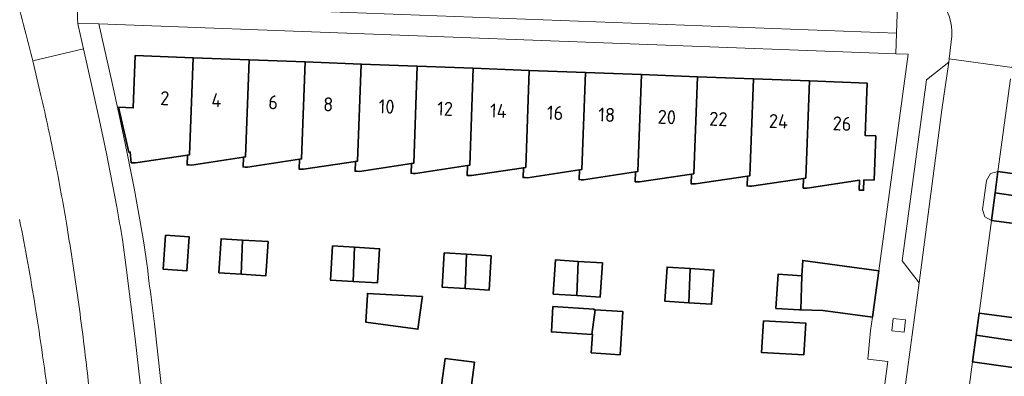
# Model space of a CAD drawing. Extents: x 150256 to 156914, y 461459 to 469481.
# Tile 594 of 656: x 154719 to 154814, y 468076 to 468110. Entities that reach past the tile are written whole.
import ezdxf
from ezdxf.enums import TextEntityAlignment as Align

# ---------------------------------------------------------------- set-up
doc = ezdxf.new("R2010")
doc.units = 0
doc.header["$LTSCALE"] = 0.75
for name, color, linetype, lineweight in [('B-RO-GR-GROENVOORZIENING-GV', 251, 'CONTINUOUS', 18), ('B-RO-OG-BEBOUWING-GV', 6, 'CONTINUOUS', 35), ('B-RO-OG-BEBOUWING-T18', 1, 'CONTINUOUS', 18), ('B-RO-OG-TERREIN_CULTUURSCHEIDING-GV', 251, 'CONTINUOUS', 18), ('B-RO-VH-VERHARDING_BETON-GV', 251, 'CONTINUOUS', 18), ('B-RO-VH-VERHARDING_BETONSTRAATSTEEN-GV', 251, 'CONTINUOUS', 18)]:
    doc.layers.add(name, color=color, linetype=linetype, lineweight=lineweight)
doc.styles.add('NLCS-ISO-M200-T18', font='NLCS-ISO.ttf', dxfattribs={"height": 360})

msp = doc.modelspace()

# ---------------------------------------------------------------- linework, layer by layer
at = {"layer": 'B-RO-GR-GROENVOORZIENING-GV'}
msp.add_lwpolyline([(154802.81, 468081.36), (154802.671, 468080.168), (154803.864, 468080.03), (154804.002, 468081.223)], close=True, dxfattribs=at)
msp.add_lwpolyline([(154802.81, 468081.36), (154802.671, 468080.168), (154803.864, 468080.03), (154804.002, 468081.223)], close=True, dxfattribs=at)
at = {"layer": 'B-RO-OG-BEBOUWING-GV'}
for points in [[(154735.381, 468106.494), (154729.785, 468106.704), (154729.596, 468101.663), (154728.188, 468101.716), (154729.166, 468097.402), (154729.306, 468097.397), (154729.404, 468096.369), (154729.819, 468096.353), (154734.819, 468097.114), (154735.031, 468097.146)], [(154735.381, 468106.494), (154729.785, 468106.704), (154729.596, 468101.663), (154728.188, 468101.716), (154729.166, 468097.402), (154729.306, 468097.397), (154729.404, 468096.369), (154729.819, 468096.353), (154734.819, 468097.114), (154735.031, 468097.146)], [(154735.381, 468106.494), (154735.031, 468097.146), (154734.819, 468097.114), (154734.783, 468096.166), (154734.993, 468096.158), (154735.204, 468096.15), (154740.215, 468096.91), (154740.427, 468096.942), (154740.777, 468106.291)], [(154735.381, 468106.494), (154735.031, 468097.146), (154734.819, 468097.114), (154734.783, 468096.166), (154734.993, 468096.158), (154735.204, 468096.15), (154740.215, 468096.91), (154740.427, 468096.942), (154740.777, 468106.291)], [(154746.173, 468106.089), (154740.777, 468106.291), (154740.427, 468096.942), (154740.215, 468096.91), (154740.179, 468095.963), (154740.389, 468095.955), (154740.599, 468095.947), (154745.611, 468096.706), (154745.824, 468096.738)], [(154746.173, 468106.089), (154740.777, 468106.291), (154740.427, 468096.942), (154740.215, 468096.91), (154740.179, 468095.963), (154740.389, 468095.955), (154740.599, 468095.947), (154745.611, 468096.706), (154745.824, 468096.738)], [(154745.611, 468096.706), (154745.575, 468095.759), (154745.785, 468095.751), (154745.996, 468095.743), (154751.007, 468096.501), (154751.22, 468096.533), (154751.569, 468105.886), (154746.173, 468106.089), (154745.824, 468096.738)], [(154745.611, 468096.706), (154745.575, 468095.759), (154745.785, 468095.751), (154745.996, 468095.743), (154751.007, 468096.501), (154751.22, 468096.533), (154751.569, 468105.886), (154746.173, 468106.089), (154745.824, 468096.738)], [(154751.569, 468105.886), (154751.22, 468096.533), (154751.007, 468096.501), (154750.971, 468095.556), (154751.182, 468095.548), (154751.393, 468095.54), (154756.403, 468096.297), (154756.616, 468096.329), (154756.965, 468105.683)], [(154751.569, 468105.886), (154751.22, 468096.533), (154751.007, 468096.501), (154750.971, 468095.556), (154751.182, 468095.548), (154751.393, 468095.54), (154756.403, 468096.297), (154756.616, 468096.329), (154756.965, 468105.683)], [(154762.361, 468105.481), (154756.965, 468105.683), (154756.616, 468096.329), (154756.403, 468096.297), (154756.367, 468095.353), (154756.578, 468095.345), (154756.788, 468095.337), (154761.799, 468096.093), (154762.011, 468096.125)], [(154762.361, 468105.481), (154756.965, 468105.683), (154756.616, 468096.329), (154756.403, 468096.297), (154756.367, 468095.353), (154756.578, 468095.345), (154756.788, 468095.337), (154761.799, 468096.093), (154762.011, 468096.125)], [(154761.799, 468096.093), (154761.763, 468095.149), (154761.974, 468095.141), (154762.185, 468095.133), (154767.195, 468095.888), (154767.408, 468095.92), (154767.757, 468105.278), (154762.361, 468105.481), (154762.011, 468096.125)], [(154761.799, 468096.093), (154761.763, 468095.149), (154761.974, 468095.141), (154762.185, 468095.133), (154767.195, 468095.888), (154767.408, 468095.92), (154767.757, 468105.278), (154762.361, 468105.481), (154762.011, 468096.125)], [(154767.757, 468105.278), (154767.408, 468095.92), (154767.195, 468095.888), (154767.159, 468094.946), (154767.37, 468094.938), (154767.58, 468094.93), (154772.591, 468095.683), (154772.804, 468095.715), (154773.154, 468105.075)], [(154767.757, 468105.278), (154767.408, 468095.92), (154767.195, 468095.888), (154767.159, 468094.946), (154767.37, 468094.938), (154767.58, 468094.93), (154772.591, 468095.683), (154772.804, 468095.715), (154773.154, 468105.075)], [(154773.154, 468105.075), (154772.804, 468095.715), (154772.591, 468095.683), (154772.555, 468094.742), (154772.766, 468094.734), (154772.977, 468094.726), (154777.987, 468095.479), (154778.2, 468095.511), (154778.55, 468104.873)], [(154773.154, 468105.075), (154772.804, 468095.715), (154772.591, 468095.683), (154772.555, 468094.742), (154772.766, 468094.734), (154772.977, 468094.726), (154777.987, 468095.479), (154778.2, 468095.511), (154778.55, 468104.873)], [(154783.383, 468095.275), (154783.597, 468095.307), (154783.946, 468104.67), (154778.55, 468104.873), (154778.2, 468095.511), (154777.987, 468095.479), (154777.951, 468094.539), (154778.163, 468094.531), (154778.374, 468094.523)], [(154783.383, 468095.275), (154783.597, 468095.307), (154783.946, 468104.67), (154778.55, 468104.873), (154778.2, 468095.511), (154777.987, 468095.479), (154777.951, 468094.539), (154778.163, 468094.531), (154778.374, 468094.523)], [(154783.946, 468104.67), (154783.597, 468095.307), (154783.383, 468095.275), (154783.347, 468094.336), (154783.559, 468094.328), (154783.769, 468094.32), (154788.779, 468095.069), (154788.992, 468095.101), (154789.342, 468104.468)], [(154783.946, 468104.67), (154783.597, 468095.307), (154783.383, 468095.275), (154783.347, 468094.336), (154783.559, 468094.328), (154783.769, 468094.32), (154788.779, 468095.069), (154788.992, 468095.101), (154789.342, 468104.468)], [(154794.738, 468104.265), (154789.342, 468104.468), (154788.992, 468095.101), (154788.779, 468095.069), (154788.743, 468094.132), (154788.954, 468094.124), (154789.164, 468094.116), (154794.175, 468094.865), (154794.388, 468094.897)], [(154794.738, 468104.265), (154789.342, 468104.468), (154788.992, 468095.101), (154788.779, 468095.069), (154788.743, 468094.132), (154788.954, 468094.124), (154789.164, 468094.116), (154794.175, 468094.865), (154794.388, 468094.897)], [(154794.175, 468094.865), (154794.139, 468093.928), (154794.54, 468093.913), (154799.577, 468094.674), (154799.54, 468093.725), (154799.96, 468093.709), (154799.999, 468094.714), (154800.971, 468094.691), (154801.135, 468098.956), (154800.111, 468099.013), (154800.302, 468104.056), (154794.738, 468104.265), (154794.388, 468094.897)], [(154794.175, 468094.865), (154794.139, 468093.928), (154794.54, 468093.913), (154799.577, 468094.674), (154799.54, 468093.725), (154799.96, 468093.709), (154799.999, 468094.714), (154800.971, 468094.691), (154801.135, 468098.956), (154800.111, 468099.013), (154800.302, 468104.056), (154794.738, 468104.265), (154794.388, 468094.897)], [(154812.633, 468093.453), (154816.522, 468092.888), (154816.803, 468094.992), (154812.908, 468095.513)], [(154812.633, 468093.453), (154816.522, 468092.888), (154816.803, 468094.992), (154812.908, 468095.513)], [(154816.522, 468092.888), (154812.633, 468093.453), (154812.277, 468090.789), (154816.172, 468090.268)], [(154816.522, 468092.888), (154812.633, 468093.453), (154812.277, 468090.789), (154816.172, 468090.268)], [(154732.697, 468089.386), (154732.491, 468086.092), (154734.777, 468085.944), (154734.981, 468089.236)], [(154732.697, 468089.386), (154732.491, 468086.092), (154734.777, 468085.944), (154734.981, 468089.236)], [(154740.003, 468085.614), (154740.126, 468088.913), (154738.065, 468089.043), (154737.857, 468085.75)], [(154740.003, 468085.614), (154740.126, 468088.913), (154738.065, 468089.043), (154737.857, 468085.75)], [(154740.126, 468088.913), (154740.003, 468085.614), (154742.383, 468085.464), (154742.591, 468088.757)], [(154740.126, 468088.913), (154740.003, 468085.614), (154742.383, 468085.464), (154742.591, 468088.757)], [(154750.785, 468084.921), (154750.909, 468088.22), (154748.798, 468088.352), (154748.592, 468085.058)], [(154750.785, 468084.921), (154750.909, 468088.22), (154748.798, 468088.352), (154748.592, 468085.058)], [(154750.909, 468088.22), (154750.785, 468084.921), (154753.119, 468084.775), (154753.325, 468088.069)], [(154750.909, 468088.22), (154750.785, 468084.921), (154753.119, 468084.775), (154753.325, 468088.069)], [(154761.69, 468087.538), (154759.568, 468087.673), (154759.359, 468084.38), (154761.567, 468084.24)], [(154761.69, 468087.538), (154759.568, 468087.673), (154759.359, 468084.38), (154761.567, 468084.24)], [(154761.69, 468087.538), (154761.567, 468084.24), (154763.885, 468084.093), (154764.094, 468087.386)], [(154761.69, 468087.538), (154761.567, 468084.24), (154763.885, 468084.093), (154764.094, 468087.386)], [(154772.472, 468086.852), (154770.271, 468086.991), (154770.064, 468083.698), (154772.349, 468083.554)], [(154772.472, 468086.852), (154770.271, 468086.991), (154770.064, 468083.698), (154772.349, 468083.554)], [(154772.472, 468086.852), (154772.349, 468083.554), (154774.587, 468083.413), (154774.794, 468086.706)], [(154772.472, 468086.852), (154772.349, 468083.554), (154774.587, 468083.413), (154774.794, 468086.706)], [(154793.999, 468085.468), (154793.912, 468082.171), (154796.019, 468082.103), (154800.809, 468081.469), (154801.425, 468085.929), (154794.092, 468086.944)], [(154793.999, 468085.468), (154793.912, 468082.171), (154796.019, 468082.103), (154800.809, 468081.469), (154801.425, 468085.929), (154794.092, 468086.944)], [(154783.254, 468086.164), (154781.022, 468086.31), (154780.806, 468083.017), (154783.131, 468082.865)], [(154783.254, 468086.164), (154781.022, 468086.31), (154780.806, 468083.017), (154783.131, 468082.865)], [(154783.131, 468082.865), (154785.323, 468082.721), (154785.539, 468086.014), (154783.254, 468086.164)], [(154783.131, 468082.865), (154785.323, 468082.721), (154785.539, 468086.014), (154783.254, 468086.164)], [(154793.912, 468082.171), (154793.999, 468085.468), (154791.717, 468085.612), (154791.509, 468082.319), (154793.791, 468082.175)], [(154793.912, 468082.171), (154793.999, 468085.468), (154791.717, 468085.612), (154791.509, 468082.319), (154793.791, 468082.175)], [(154757.432, 468083.294), (154757.455, 468083.464), (154752.168, 468083.768), (154752.16, 468083.629), (154752.007, 468081.003), (154757.033, 468080.314)], [(154757.432, 468083.294), (154757.455, 468083.464), (154752.168, 468083.768), (154752.16, 468083.629), (154752.007, 468081.003), (154757.033, 468080.314)], [(154773.768, 468079.811), (154774.086, 468082.19), (154773.971, 468082.198), (154773.974, 468082.247), (154770.025, 468082.494), (154769.883, 468080.054)], [(154773.768, 468079.811), (154774.086, 468082.19), (154773.971, 468082.198), (154773.974, 468082.247), (154770.025, 468082.494), (154769.883, 468080.054)], [(154774.086, 468082.19), (154773.768, 468079.811), (154773.847, 468079.806), (154773.718, 468078.034), (154776.502, 468077.845), (154776.773, 468082.007)], [(154774.086, 468082.19), (154773.768, 468079.811), (154773.847, 468079.806), (154773.718, 468078.034), (154776.502, 468077.845), (154776.773, 468082.007)], [(154810.798, 468079.729), (154814.688, 468079.165), (154814.979, 468081.349), (154811.083, 468081.869)], [(154810.798, 468079.729), (154814.688, 468079.165), (154814.979, 468081.349), (154811.083, 468081.869)], [(154790.308, 468081.128), (154790.14, 468078.063), (154794.214, 468077.839), (154794.382, 468080.904)], [(154790.308, 468081.128), (154790.14, 468078.063), (154794.214, 468077.839), (154794.382, 468080.904)], [(154814.688, 468079.165), (154810.798, 468079.729), (154810.454, 468077.152), (154814.35, 468076.632)], [(154814.688, 468079.165), (154810.798, 468079.729), (154810.454, 468077.152), (154814.35, 468076.632)], [(154760.163, 468061.136), (154760.38, 468061.148), (154761.814, 468071.959), (154762.478, 468077.118), (154759.64, 468077.47), (154758.946, 468072.347), (154756.471, 468072.682), (154755.028, 468061.871), (154754.814, 468061.86), (154754.687, 468060.923), (154754.896, 468060.895), (154755.105, 468060.867)], [(154760.163, 468061.136), (154760.38, 468061.148), (154761.814, 468071.959), (154762.478, 468077.118), (154759.64, 468077.47), (154758.946, 468072.347), (154756.471, 468072.682), (154755.028, 468061.871), (154754.814, 468061.86), (154754.687, 468060.923), (154754.896, 468060.895), (154755.105, 468060.867)]]:
    msp.add_lwpolyline(points, close=True, dxfattribs=at)
at = {"layer": 'B-RO-OG-TERREIN_CULTUURSCHEIDING-GV'}
for points in [[(154719.157, 468109.196, 0.005352), (154718.104, 468113.138)], [(154719.157, 468109.196, 0.005352), (154718.104, 468113.138)], [(154719.917, 468106.208, 0.003932), (154719.157, 468109.196)], [(154719.917, 468106.208, 0.003932), (154719.157, 468109.196)], [(154720.71, 468102.873, 0.003892), (154719.917, 468106.208)], [(154720.71, 468102.873, 0.003892), (154719.917, 468106.208)], [(154722.071, 468096.51, 0.007717), (154720.71, 468102.873)], [(154722.071, 468096.51, 0.007717), (154720.71, 468102.873)], [(154723.158, 468090.556, 0.007552), (154722.071, 468096.51)], [(154723.158, 468090.556, 0.007552), (154722.071, 468096.51)], [(154718.645, 468090.879, -0.009986), (154720.161, 468082.47)], [(154718.645, 468090.879, -0.009986), (154720.161, 468082.47)], [(154724.231, 468083.585, 0.006737), (154723.158, 468090.556)], [(154724.231, 468083.585, 0.006737), (154723.158, 468090.556)], [(154725.141, 468076.447, 0.006722), (154724.231, 468083.585)], [(154725.141, 468076.447, 0.006722), (154724.231, 468083.585)], [(154720.161, 468082.47, -0.009111), (154721.501, 468073.034)], [(154720.161, 468082.47, -0.009111), (154721.501, 468073.034)], [(154725.706, 468070.692, 0.008518), (154725.141, 468076.447)], [(154725.706, 468070.692, 0.008518), (154725.141, 468076.447)]]:
    msp.add_lwpolyline(points, format="xyb", dxfattribs=at)
at = {"layer": 'B-RO-VH-VERHARDING_BETON-GV'}
for points in [[(154720.161, 468082.47, 0.009986), (154718.645, 468090.879)], [(154720.161, 468082.47, 0.009986), (154718.645, 468090.879)], [(154721.501, 468073.034, 0.009111), (154720.161, 468082.47)], [(154721.501, 468073.034, 0.009111), (154720.161, 468082.47)]]:
    msp.add_lwpolyline(points, format="xyb", dxfattribs=at)
at = {"layer": 'B-RO-VH-VERHARDING_BETONSTRAATSTEEN-GV'}
for points in [[(154808.462, 468108.579), (154808.214, 468106.4), (154814.263, 468105.573), (154814.476, 468107.17), (154814.747, 468109.198), (154815.932, 468118.007), (154815.292, 468118.364), (154815.079, 468119.058), (154815.194, 468119.933), (154815.514, 468120.533), (154816.145, 468120.791), (154816.137, 468120.798)], [(154808.462, 468108.579), (154808.214, 468106.4), (154814.263, 468105.573), (154814.476, 468107.17), (154814.747, 468109.198), (154815.932, 468118.007), (154815.292, 468118.364), (154815.079, 468119.058), (154815.194, 468119.933), (154815.514, 468120.533), (154816.145, 468120.791), (154816.137, 468120.798)], [(154803.052, 468106.889), (154803.129, 468108.864), (154731.657, 468111.56), (154731.829, 468116.124), (154731.831, 468116.512), (154731.234, 468116.527), (154729.811, 468116.562)], [(154803.052, 468106.889), (154803.129, 468108.864), (154731.657, 468111.56), (154731.829, 468116.124), (154731.831, 468116.512), (154731.234, 468116.527), (154729.811, 468116.562)], [(154803.306, 468113.435), (154803.129, 468108.864), (154803.052, 468106.889), (154804.267, 468106.841), (154801.425, 468085.929), (154800.809, 468081.469), (154800.638, 468080.181), (154800.354, 468077.422), (154802.287, 468077.211), (154798.757, 468050.867), (154800.711, 468050.604), (154803.303, 468069.728), (154805.299, 468084.782), (154803.661, 468086.91), (154806.007, 468104.379), (154808.176, 468106.078), (154808.214, 468106.4), (154808.462, 468108.579)], [(154803.306, 468113.435), (154803.129, 468108.864), (154803.052, 468106.889), (154804.267, 468106.841), (154801.425, 468085.929), (154800.809, 468081.469), (154800.638, 468080.181), (154800.354, 468077.422), (154802.287, 468077.211), (154798.757, 468050.867), (154800.711, 468050.604), (154803.303, 468069.728), (154805.299, 468084.782), (154803.661, 468086.91), (154806.007, 468104.379), (154808.176, 468106.078), (154808.214, 468106.4), (154808.462, 468108.579)], [(154719.917, 468106.208), (154724.8, 468107.364), (154724.322, 468109.487)], [(154719.917, 468106.208), (154724.8, 468107.364), (154724.322, 468109.487)], [(154731.106, 468084.967), (154730.967, 468086.227), (154730.946, 468086.418), (154730.609, 468088.637), (154730.241, 468090.851), (154729.683, 468093.928), (154728.994, 468097.452), (154728.286, 468100.842), (154727.536, 468104.221), (154726.283, 468109.773), (154724.267, 468109.849)], [(154724.267, 468109.849), (154726.283, 468109.773), (154803.052, 468106.889)], [(154731.106, 468084.967), (154730.967, 468086.227), (154730.946, 468086.418), (154730.609, 468088.637), (154730.241, 468090.851), (154729.683, 468093.928), (154728.994, 468097.452), (154728.286, 468100.842), (154727.536, 468104.221), (154726.283, 468109.773), (154724.267, 468109.849)], [(154724.267, 468109.849), (154726.283, 468109.773), (154803.052, 468106.889)], [(154724.322, 468109.487), (154724.8, 468107.364), (154725.639, 468103.638), (154726.36, 468100.453), (154727.028, 468097.258), (154728.012, 468092.132)], [(154724.322, 468109.487), (154724.8, 468107.364), (154725.639, 468103.638), (154726.36, 468100.453), (154727.028, 468097.258), (154728.012, 468092.132)], [(154728.012, 468092.132), (154727.028, 468097.258), (154726.36, 468100.453), (154725.639, 468103.638), (154724.8, 468107.364), (154719.917, 468106.208)], [(154728.012, 468092.132), (154727.028, 468097.258), (154726.36, 468100.453), (154725.639, 468103.638), (154724.8, 468107.364), (154719.917, 468106.208)], [(154814.263, 468105.573), (154808.214, 468106.4), (154808.176, 468106.078), (154807.51, 468101.471), (154805.299, 468084.782), (154803.303, 468069.728), (154800.711, 468050.604)], [(154814.263, 468105.573), (154808.214, 468106.4), (154808.176, 468106.078), (154807.51, 468101.471), (154805.299, 468084.782), (154803.303, 468069.728), (154800.711, 468050.604)], [(154809.249, 468068.182), (154810.454, 468077.152), (154810.798, 468079.729), (154811.083, 468081.869), (154812.277, 468090.789), (154811.634, 468091.146), (154811.421, 468091.853), (154811.799, 468094.666), (154812.176, 468095.32), (154812.908, 468095.513), (154814.116, 468104.475)], [(154809.249, 468068.182), (154810.454, 468077.152), (154810.798, 468079.729), (154811.083, 468081.869), (154812.277, 468090.789), (154811.634, 468091.146), (154811.421, 468091.853), (154811.799, 468094.666), (154812.176, 468095.32), (154812.908, 468095.513), (154814.116, 468104.475)], [(154728.551, 468088.958), (154728.933, 468086.275), (154729.785, 468079.391), (154730.332, 468074.564), (154730.639, 468071.485), (154731.072, 468066.287), (154731.251, 468063.335)], [(154731.251, 468063.335), (154731.072, 468066.287), (154730.639, 468071.485), (154730.332, 468074.564), (154729.785, 468079.391), (154728.933, 468086.275), (154728.551, 468088.958)], [(154728.551, 468088.958), (154728.933, 468086.275), (154729.785, 468079.391), (154730.332, 468074.564), (154730.639, 468071.485), (154731.072, 468066.287), (154731.251, 468063.335)], [(154731.251, 468063.335), (154731.072, 468066.287), (154730.639, 468071.485), (154730.332, 468074.564), (154729.785, 468079.391), (154728.933, 468086.275), (154728.551, 468088.958)], [(154799.945, 468044.952), (154800.711, 468050.604), (154798.757, 468050.867), (154733.341, 468059.688), (154733.3, 468063.817), (154733.626, 468066.403), (154733.366, 468066.436), (154732.265, 468075.268), (154731.639, 468080.824)], [(154799.945, 468044.952), (154800.711, 468050.604), (154798.757, 468050.867), (154733.341, 468059.688), (154733.3, 468063.817), (154733.626, 468066.403), (154733.366, 468066.436), (154732.265, 468075.268), (154731.639, 468080.824)]]:
    msp.add_lwpolyline(points, dxfattribs=at)
for points in [[(154803.129, 468108.864), (154803.306, 468113.435), (154788.852, 468113.973), (154754.305, 468115.298), (154731.829, 468116.124), (154731.657, 468111.56)], [(154803.129, 468108.864), (154803.306, 468113.435), (154788.852, 468113.973), (154754.305, 468115.298), (154731.829, 468116.124), (154731.657, 468111.56)], [(154808.176, 468106.078), (154806.007, 468104.379), (154803.661, 468086.91), (154805.299, 468084.782), (154807.51, 468101.471)], [(154808.176, 468106.078), (154806.007, 468104.379), (154803.661, 468086.91), (154805.299, 468084.782), (154807.51, 468101.471)], [(154812.633, 468093.453), (154812.908, 468095.513), (154812.176, 468095.32), (154811.799, 468094.666), (154811.421, 468091.853), (154811.634, 468091.146), (154812.277, 468090.789)], [(154812.633, 468093.453), (154812.908, 468095.513), (154812.176, 468095.32), (154811.799, 468094.666), (154811.421, 468091.853), (154811.634, 468091.146), (154812.277, 468090.789)], [(154802.81, 468081.36), (154804.002, 468081.223), (154803.864, 468080.03), (154802.671, 468080.168)], [(154802.81, 468081.36), (154804.002, 468081.223), (154803.864, 468080.03), (154802.671, 468080.168)]]:
    msp.add_lwpolyline(points, close=True, dxfattribs=at)
for points in [[(154718.104, 468113.138, -0.005352), (154719.157, 468109.196)], [(154718.104, 468113.138, -0.005352), (154719.157, 468109.196)], [(154808.462, 468108.579, 0.420447), (154803.741, 468113.776)], [(154803.741, 468113.776, -0.420447), (154808.462, 468108.579)], [(154808.462, 468108.579, 0.420447), (154803.741, 468113.776)], [(154803.741, 468113.776, -0.420447), (154808.462, 468108.579)], [(154724.427, 468112.251, 0.094943), (154724.267, 468109.849)], [(154724.267, 468109.849, -0.094943), (154724.427, 468112.251)], [(154724.427, 468112.251, 0.094943), (154724.267, 468109.849)], [(154724.267, 468109.849, -0.094943), (154724.427, 468112.251)], [(154724.267, 468109.849, 0.013501), (154724.322, 468109.487)], [(154724.322, 468109.487, -0.013501), (154724.267, 468109.849)], [(154724.267, 468109.849, 0.013501), (154724.322, 468109.487)], [(154724.322, 468109.487, -0.013501), (154724.267, 468109.849)], [(154719.157, 468109.196, -0.003932), (154719.917, 468106.208)], [(154719.157, 468109.196, -0.003932), (154719.917, 468106.208)], [(154719.917, 468106.208, -0.003892), (154720.71, 468102.873)], [(154719.917, 468106.208, -0.003892), (154720.71, 468102.873)], [(154720.71, 468102.873, -0.007717), (154722.071, 468096.51)], [(154720.71, 468102.873, -0.007717), (154722.071, 468096.51)], [(154722.071, 468096.51, -0.007552), (154723.158, 468090.556)], [(154722.071, 468096.51, -0.007552), (154723.158, 468090.556)], [(154728.012, 468092.132, -0.007251), (154728.551, 468088.958)], [(154728.551, 468088.958, 0.007251), (154728.012, 468092.132)], [(154728.012, 468092.132, -0.007251), (154728.551, 468088.958)], [(154728.551, 468088.958, 0.007251), (154728.012, 468092.132)], [(154723.158, 468090.556, -0.006737), (154724.231, 468083.585)], [(154723.158, 468090.556, -0.006737), (154724.231, 468083.585)], [(154731.639, 468080.824, 0.007988), (154731.106, 468084.967)], [(154731.639, 468080.824, 0.007988), (154731.106, 468084.967)], [(154724.231, 468083.585, -0.006722), (154725.141, 468076.447)], [(154724.231, 468083.585, -0.006722), (154725.141, 468076.447)], [(154725.141, 468076.447, -0.008518), (154725.706, 468070.692)], [(154725.141, 468076.447, -0.008518), (154725.706, 468070.692)]]:
    msp.add_lwpolyline(points, format="xyb", dxfattribs=at)

# ---------------------------------------------------------------- texts
at = {"layer": 'B-RO-OG-BEBOUWING-T18', "style": 'NLCS-ISO-M200-T18'}
for s, rotation, p in [('2', 357.8, (154732.642, 468102.594)), ('2', 357.8, (154732.642, 468102.594)), ('4', 357.8, (154737.617, 468102.407)), ('4', 357.8, (154737.617, 468102.407)), ('6', 357.9, (154743.082, 468102.202)), ('6', 357.9, (154743.082, 468102.202)), ('8', 357.8, (154748.386, 468102.003)), ('8', 357.8, (154748.386, 468102.003)), ('10', 357.8, (154754.008, 468101.791)), ('10', 357.8, (154754.008, 468101.791)), ('12', 357.9, (154759.643, 468101.58)), ('12', 357.9, (154759.643, 468101.58)), ('14', 357.8, (154764.778, 468101.387)), ('14', 357.8, (154764.778, 468101.387)), ('16', 357.8, (154770.243, 468101.182)), ('16', 357.8, (154770.243, 468101.182)), ('18', 357.9, (154775.212, 468100.995)), ('18', 357.9, (154775.212, 468100.995)), ('20', 357.8, (154781.004, 468100.778)), ('20', 357.8, (154781.004, 468100.778)), ('22', 357.9, (154785.969, 468100.591)), ('22', 357.9, (154785.969, 468100.591)), ('24', 357.8, (154791.761, 468100.374)), ('24', 357.8, (154791.761, 468100.374)), ('26', 357.8, (154797.888, 468100.144)), ('26', 357.8, (154797.888, 468100.144))]:
    msp.add_text(s, height=1.35, rotation=rotation, dxfattribs=at).set_placement(p, align=Align.MIDDLE)

doc.saveas('drawing.dxf')
